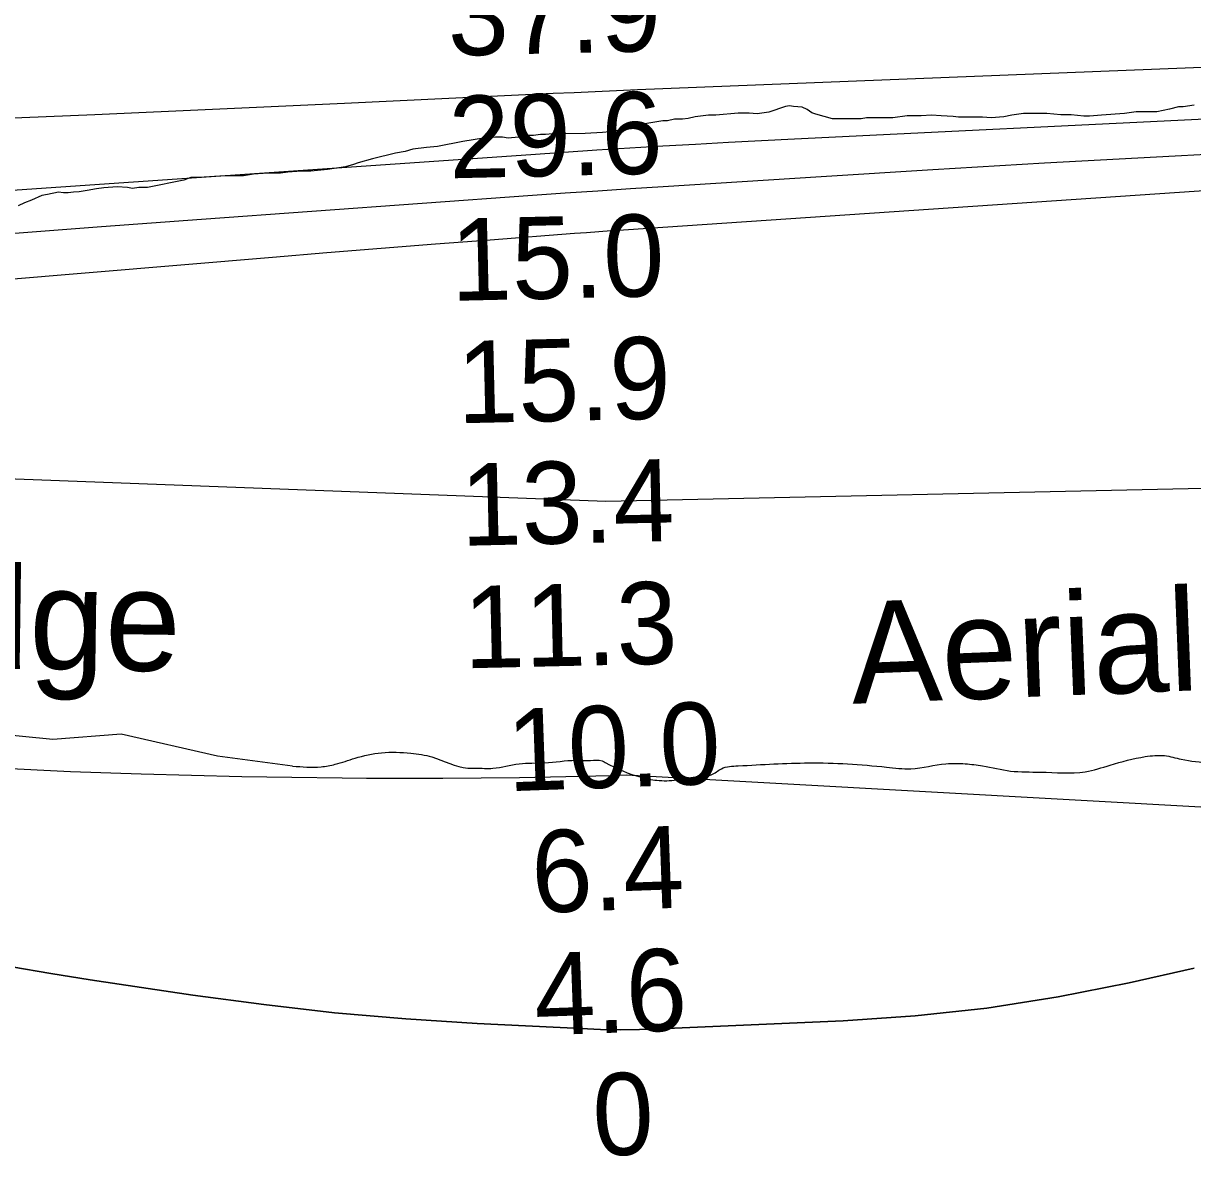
# Model space of a CAD drawing. Extents: x 3279314 to 3317160, y 734079 to 759431.
# Drawn here: x 3293062 to 3294016, y 753887 to 754811 of the extents above; entities that cross this region are included whole.
import ezdxf

# ---------------------------------------------------------------- set-up
doc = ezdxf.new("R2010")
doc.units = 0
for name, color, linetype in [('V-RIVR-EDGE', 7, 'Continuous'), ('V-RIVR-IDEN', 7, 'Continuous'), ('V-RIVR-RANG', 7, 'Continuous'), ('V-SITE-VEGE', 7, 'Continuous'), ('V-TOPO-DPTH', 7, 'Continuous'), ('V-TOPO-MAJR', 7, 'Continuous'), ('V-TOPO-MINR', 7, 'Continuous'), ('V-TOPO-WATR', 7, 'Continuous')]:
    doc.layers.add(name, color=color, linetype=linetype)

msp = doc.modelspace()

# ---------------------------------------------------------------- linework, layer by layer
at = {"layer": 'V-RIVR-EDGE'}
msp.add_lwpolyline([(3293281.71, 754205.29), (3293220.44, 754213.27), (3293141.8, 754231.28), (3293086.15, 754227.07), (3293039.22, 754231.54), (3293023.55, 754224.62), (3292984.87, 754227.76)], dxfattribs=at)
msp.add_spline([(3293281.71, 754205.29), (3293304.9, 754204.73), (3293316.51, 754206.77), (3293332.69, 754211.71), (3293354.25, 754216.21), (3293378.29, 754215.74), (3293395.28, 754212.8), (3293424.69, 754203.6), (3293431.32, 754203.59), (3293445, 754203.55), (3293466.56, 754207.23), (3293487.28, 754208.01), (3293512.57, 754210.02), (3293524.59, 754209.99), (3293534.12, 754209.55), (3293536.61, 754208.3), (3293566.01, 754196.21), (3293578.85, 754193.69), (3293595.02, 754194.06), (3293610.36, 754196.51), (3293617.82, 754196.91), (3293623.21, 754198.14), (3293631.51, 754203.09), (3293645.2, 754205.55), (3293702.82, 754207.89), (3293766.22, 754204.42), (3293786.11, 754203.13), (3293814.72, 754207.2), (3293830.47, 754207.16), (3293844.56, 754205.47), (3293867.35, 754201.27), (3293891.8, 754200.38), (3293928.28, 754200.7), (3293948.6, 754206.04), (3293977.22, 754213.01), (3293992.97, 754213.8), (3294006.64, 754210.87), (3294029.84, 754207.5), (3294051.8, 754203.3), (3294070.86, 754201.18), (3294085.78, 754202.38), (3294119.37, 754207.69), (3294144.66, 754208.87), (3294170.36, 754208.81), (3294219.67, 754205.78), (3294271.05, 754199.44), (3294295.92, 754199.38), (3294324.11, 754199.31), (3294358.51, 754200.05), (3294410.74, 754201.17), (3294434.79, 754204.42), (3294458.41, 754204.78), (3294505.66, 754203), (3294542.96, 754200.84), (3294574.04, 754197.86), (3294601.8, 754193.65), (3294624.16, 754188.2), (3294675.12, 754177.3), (3294687.96, 754175.61), (3294716.15, 754175.96), (3294762.56, 754172.94), (3294794.89, 754171.62), (3294823.9, 754169.47), (3294859.53, 754165.24), (3294921.7, 754160.53), (3294939.93, 754160.48), (3294972.68, 754160.4), (3294992.57, 754161.18), (3295001.28, 754160.74), (3295013.29, 754159.47), (3295028.62, 754155.7), (3295046.02, 754154), (3295053.9, 754152.32), (3295065.08, 754151.05), (3295082.07, 754149.77), (3295103.21, 754149.3), (3295132.64, 754148.81), (3295169.94, 754147.89), (3295218.02, 754146.12), (3295240.81, 754143.57), (3295255.73, 754143.12), (3295278.11, 754142.65), (3295292.2, 754143.86), (3295311.27, 754143.81), (3295334.47, 754141.27), (3295360.58, 754140.38), (3295391.66, 754135.32), (3295427.71, 754132.75), (3295477.02, 754126.41), (3295504.37, 754125.93), (3295540.43, 754124.18), (3295575.65, 754120.78), (3295611.71, 754118.2), (3295644.02, 754113.15), (3295670.13, 754111.84), (3295691.27, 754112.62), (3295707.44, 754111.75), (3295826.78, 754099.02), (3295880.65, 754096.81), (3295922.51, 754093.39), (3295953.59, 754090.83), (3295978.88, 754092.01), (3296014.93, 754091.51), (3296046.43, 754089.36), (3296114.81, 754085.46), (3296141.74, 754082.9), (3296176.97, 754079.09), (3296196.45, 754078.62), (3296208.05, 754076.11), (3296222.13, 754073.59), (3296244.93, 754073.53), (3296267.72, 754072.64), (3296290.11, 754073.42), (3296326.17, 754075.82), (3296363.06, 754075.31), (3296388.76, 754076.49), (3296411.97, 754073.94), (3296433.1, 754070.16), (3296450.5, 754069.29), (3296473.7, 754065.5), (3296489.86, 754063.8), (3296513.07, 754062.92), (3296583.53, 754059.84), (3296607.15, 754058.13), (3296635.74, 754056.4), (3296665.58, 754052.18), (3296701.21, 754047.12), (3296727.31, 754041.25), (3296777.44, 754032.01), (3296808.92, 754026.13), (3296866.93, 754016.45), (3296900.9, 754008.91), (3296921.2, 754005.95), (3296946.47, 754001.75), (3296962.22, 753998.81), (3296981.69, 753996.69), (3297015.25, 753989.56), (3297038.45, 753986.18), (3297060.4, 753979.5), (3297073.66, 753978.22), (3297082.78, 753978.61), (3297104.74, 753976.9), (3297128.36, 753972.28), (3297154.45, 753964.34), (3297178.48, 753961.8), (3297199.2, 753959.67), (3297212.46, 753955.91), (3297226.55, 753956.7), (3297248.93, 753954.58), (3297265.92, 753953.29), (3297289.96, 753951.99), (3297319.38, 753949.01), (3297353.77, 753945.61), (3297396.86, 753939.7), (3297451.98, 753934.59), (3297476.84, 753932.87), (3297501.29, 753931.98), (3297516.22, 753931.95), (3297544.4, 753931.46), (3297567.61, 753930.99), (3297601.18, 753930.49), (3297637.24, 753930.41), (3297700.24, 753930.66), (3297736.3, 753930.16), (3297770.29, 753928.83), (3297795.15, 753927.53), (3297817.12, 753925.82), (3297839.91, 753925.34), (3297868.51, 753924.44), (3297944.76, 753919.28), (3297982.89, 753916.7), (3298011.9, 753917.04), (3298035.11, 753917.82), (3298050.05, 753922.34), (3298060.42, 753928.12), (3298073.3, 753937.62), (3298082.85, 753947.96), (3298089.91, 753952.91), (3298096.97, 753957.87), (3298106.51, 753959.5), (3298127.65, 753962.35), (3298145.9, 753966.45), (3298163.32, 753971.38), (3298184.08, 753982.94), (3298199.84, 753988.7), (3298218.09, 753993.21), (3298234.68, 753997.32), (3298252.5, 753998.93), (3298270.74, 754000.13), (3298278.63, 754002.18), (3298286.92, 754004.65), (3298298.53, 754007.52), (3298310.56, 754009.15), (3298318.03, 754015.35), (3298328, 754023.2), (3298341.29, 754035.6), (3298360.8, 754045.5), (3298377.81, 754050.85), (3298414.29, 754056.14)], degree=3, dxfattribs=at)
at = {"layer": 'V-SITE-VEGE'}
for p, q in [((3293683.84, 754743.43), (3293670.28, 754738.8)), ((3293687.08, 754744.1), (3293683.84, 754743.43)), ((3293690.32, 754743.48), (3293687.08, 754744.1)), ((3293697.44, 754742.89), (3293690.32, 754743.48)), ((3293701.34, 754740.97), (3293697.44, 754742.89)), ((3293705.24, 754738.41), (3293701.34, 754740.97)), ((3293997.14, 754741.24), (3293986.8, 754739.23)), ((3294004.25, 754743.24), (3293997.14, 754741.24)), ((3294008.13, 754743.27), (3294004.25, 754743.24)), ((3294017.18, 754744.63), (3294008.13, 754743.27)), ((3293583.6, 754731.68), (3293567.44, 754728.97)), ((3293587.49, 754731.71), (3293583.6, 754731.68)), ((3293593.3, 754733.05), (3293587.49, 754731.71)), ((3293599.78, 754733.09), (3293593.3, 754733.05)), ((3293604.3, 754733.78), (3293599.78, 754733.09)), ((3293610.12, 754735.11), (3293604.3, 754733.78)), ((3293621.11, 754736.49), (3293610.12, 754735.11)), ((3293626.94, 754736.53), (3293621.11, 754736.49)), ((3293645.05, 754737.96), (3293626.94, 754736.53)), ((3293654.11, 754738.03), (3293645.05, 754737.96)), ((3293660.59, 754737.43), (3293654.11, 754738.03)), ((3293664.47, 754738.11), (3293660.59, 754737.43)), ((3293670.28, 754738.8), (3293664.47, 754738.11)), ((3293708.49, 754737.14), (3293705.24, 754738.41)), ((3293722.11, 754733.36), (3293708.49, 754737.14)), ((3293745.41, 754733.53), (3293722.11, 754733.36)), ((3293749.94, 754734.22), (3293745.41, 754733.53)), ((3293771.3, 754734.38), (3293749.94, 754734.22)), ((3293782.94, 754735.76), (3293771.3, 754734.38)), ((3293794.59, 754735.85), (3293782.94, 754735.76)), ((3293803, 754736.56), (3293794.59, 754735.85)), ((3293810.77, 754735.97), (3293803, 754736.56)), ((3293820.48, 754735.39), (3293810.77, 754735.97)), ((3293825.02, 754734.78), (3293820.48, 754735.39)), ((3293844.43, 754734.93), (3293825.02, 754734.78)), ((3293851.56, 754734.33), (3293844.43, 754734.93)), ((3293861.91, 754735.05), (3293851.56, 754734.33)), ((3293868.37, 754736.4), (3293861.91, 754735.05)), ((3293878.07, 754737.77), (3293868.37, 754736.4)), ((3293896.84, 754737.91), (3293878.07, 754737.77)), ((3293908.5, 754736.7), (3293896.84, 754737.91)), ((3293916.92, 754736.76), (3293908.5, 754736.7)), ((3293927.28, 754735.55), (3293916.92, 754736.76)), ((3293931.81, 754735.58), (3293927.28, 754735.55)), ((3293938.28, 754736.28), (3293931.81, 754735.58)), ((3293941.51, 754736.3), (3293938.28, 754736.28)), ((3293960.27, 754737.73), (3293941.51, 754736.3)), ((3293969.97, 754739.1), (3293960.27, 754737.73)), ((3293986.8, 754739.23), (3293969.97, 754739.1)), ((3293520.25, 754721.49), (3293493.71, 754721.3)), ((3293534.48, 754722.25), (3293520.25, 754721.49)), ((3293540.3, 754722.94), (3293534.48, 754722.25)), ((3293543.54, 754722.96), (3293540.3, 754722.94)), ((3293550, 754724.95), (3293543.54, 754722.96)), ((3293553.23, 754725.63), (3293550, 754724.95)), ((3293557.1, 754726.95), (3293553.23, 754725.63)), ((3293567.44, 754728.97), (3293557.1, 754726.95)), ((3293420.62, 754714.92), (3293399.93, 754710.88)), ((3293437.43, 754717.64), (3293420.62, 754714.92)), ((3293447.13, 754718.36), (3293437.43, 754717.64)), ((3293452.96, 754718.4), (3293447.13, 754718.36)), ((3293457.49, 754717.79), (3293452.96, 754718.4)), ((3293465.9, 754718.5), (3293457.49, 754717.79)), ((3293473.66, 754719.85), (3293465.9, 754718.5)), ((3293478.19, 754719.88), (3293473.66, 754719.85)), ((3293484.01, 754720.58), (3293478.19, 754719.88)), ((3293487.89, 754720.6), (3293484.01, 754720.58)), ((3293493.71, 754721.3), (3293487.89, 754720.6)), ((3293365.67, 754705.45), (3293346.93, 754700.78)), ((3293373.43, 754706.8), (3293365.67, 754705.45)), ((3293379.88, 754708.79), (3293373.43, 754706.8)), ((3293390.88, 754710.17), (3293379.88, 754708.79)), ((3293399.93, 754710.88), (3293390.88, 754710.17)), ((3293324.98, 754694.14), (3293310.1, 754692.09)), ((3293331.43, 754696.13), (3293324.98, 754694.14)), ((3293335.31, 754697.46), (3293331.43, 754696.13)), ((3293346.93, 754700.78), (3293335.31, 754697.46)), ((3293193.01, 754683.44), (3293163.28, 754677.4)), ((3293198.82, 754685.43), (3293193.01, 754683.44)), ((3293205.29, 754685.48), (3293198.82, 754685.43)), ((3293226.64, 754686.93), (3293205.29, 754685.48)), ((3293241.53, 754687.05), (3293226.64, 754686.93)), ((3293249.94, 754688.4), (3293241.53, 754687.05)), ((3293261.58, 754689.14), (3293249.94, 754688.4)), ((3293271.94, 754689.21), (3293261.58, 754689.14)), ((3293277.76, 754689.9), (3293271.94, 754689.21)), ((3293288.75, 754690.64), (3293277.76, 754689.9)), ((3293296.52, 754690.69), (3293288.75, 754690.64)), ((3293310.1, 754692.09), (3293296.52, 754690.69)), ((3293107.64, 754673.74), (3293103.11, 754673.71)), ((3293114.11, 754675.09), (3293107.64, 754673.74)), ((3293121.86, 754676.44), (3293114.11, 754675.09)), ((3293127.68, 754677.13), (3293121.86, 754676.44)), ((3293138.68, 754677.86), (3293127.68, 754677.13)), ((3293147.1, 754677.28), (3293138.68, 754677.86)), ((3293150.99, 754676.66), (3293147.1, 754677.28)), ((3293156.16, 754677.34), (3293150.99, 754676.66)), ((3293163.28, 754677.4), (3293156.16, 754677.34)), ((3293063.05, 754664.99), (3293057.89, 754662.37)), ((3293068.86, 754666.98), (3293063.05, 754664.99)), ((3293077.24, 754670.93), (3293068.86, 754666.98)), ((3293081.77, 754671.61), (3293077.24, 754670.93)), ((3293090.81, 754673.62), (3293081.77, 754671.61)), ((3293094.7, 754673), (3293090.81, 754673.62)), ((3293098.59, 754673.03), (3293094.7, 754673)), ((3293103.11, 754673.71), (3293098.59, 754673.03))]:
    msp.add_line(p, q, dxfattribs=at)
at = {"layer": 'V-TOPO-DPTH'}
for p, q in [((3293537.23, 754421.24), (3292727.51, 754451.88)), ((3294265.33, 754436.96), (3293537.23, 754421.24))]:
    msp.add_line(p, q, dxfattribs=at)
for points in [[(3294017.12, 754040.33), (3293964.11, 754028.42), (3293906.26, 754017.02), (3293848.13, 754007.7), (3293789.59, 754001.5), (3293730.78, 753997.36), (3293580.74, 753990.84), (3293564.77, 753990.37), (3293548.81, 753990.2), (3293532.84, 753990.48), (3293516.88, 753991.06), (3293432.28, 753995.35), (3293374.1, 753999.15), (3293316.03, 754004.08), (3293258.13, 754010.72), (3293200.35, 754018.49), (3293116.48, 754031.01), (3293084.53, 754036.1), (3293052.65, 754041.59)], [(3293052.65, 754041.59), (3293084.53, 754036.1), (3293116.48, 754031.01), (3293200.35, 754018.49), (3293258.13, 754010.72), (3293316.03, 754004.08), (3293374.1, 753999.15), (3293432.28, 753995.35), (3293516.88, 753991.06), (3293532.84, 753990.48), (3293548.81, 753990.2), (3293564.77, 753990.37), (3293580.74, 753990.84), (3293730.78, 753997.36), (3293789.59, 754001.5), (3293848.13, 754007.7), (3293906.26, 754017.02), (3293964.11, 754028.42), (3294017.12, 754040.33)]]:
    msp.add_lwpolyline(points, dxfattribs=at)
at = {"layer": 'V-TOPO-MAJR'}
for p, q in [((3294244.25, 754743.77), (3293691.11, 754716.88)), ((3293610.48, 754712.62), (3293583.61, 754711.07)), ((3293637.35, 754714.12), (3293610.48, 754712.62)), ((3293664.23, 754715.53), (3293637.35, 754714.12)), ((3293691.11, 754716.88), (3293664.23, 754715.53)), ((3293476.17, 754704.16), (3292716.76, 754651.59)), ((3293503.02, 754705.98), (3293476.17, 754704.16)), ((3293529.88, 754707.74), (3293503.02, 754705.98)), ((3293556.74, 754709.43), (3293529.88, 754707.74)), ((3293583.61, 754711.07), (3293556.74, 754709.43))]:
    msp.add_line(p, q, dxfattribs=at)
at = {"layer": 'V-TOPO-MINR'}
for p, q in [((3294077.3, 754777.53), (3293563.08, 754756.97)), ((3293494.22, 754753.97), (3293324.12, 754745.92)), ((3293511.43, 754754.76), (3293494.22, 754753.97)), ((3293528.65, 754755.53), (3293511.43, 754754.76)), ((3293545.86, 754756.26), (3293528.65, 754755.53)), ((3293563.08, 754756.97), (3293545.86, 754756.26)), ((3293222.29, 754741.25), (3293120.46, 754736.77)), ((3293324.12, 754745.92), (3293222.29, 754741.25)), ((3293120.46, 754736.77), (3293018.61, 754732.57)), ((3294077.49, 754707.06), (3293986.33, 754702.26)), ((3293895.18, 754697.23), (3293804.05, 754691.85)), ((3293986.33, 754702.26), (3293895.18, 754697.23)), ((3293712.94, 754686.23), (3293584.1, 754678.04)), ((3293804.05, 754691.85), (3293712.94, 754686.23)), ((3293530.73, 754674.52), (3293504.06, 754672.67)), ((3293557.41, 754676.3), (3293530.73, 754674.52)), ((3294046.08, 754676.05), (3293551.64, 754642.63)), ((3293584.1, 754678.04), (3293557.41, 754676.3)), ((3293477.39, 754670.77), (3293207.41, 754651.19)), ((3293504.06, 754672.67), (3293477.39, 754670.77)), ((3293125.96, 754645.19), (3293044.51, 754639.07)), ((3293207.41, 754651.19), (3293125.96, 754645.19)), ((3293511.54, 754639.76), (3293442.79, 754634.55)), ((3293521.56, 754640.51), (3293511.54, 754639.76)), ((3293531.59, 754641.24), (3293521.56, 754640.51)), ((3293541.61, 754641.94), (3293531.59, 754641.24)), ((3293551.64, 754642.63), (3293541.61, 754641.94)), ((3293354.01, 754627.65), (3293309.63, 754624.06)), ((3293398.4, 754631.13), (3293354.01, 754627.65)), ((3293442.79, 754634.55), (3293398.4, 754631.13)), ((3293265.26, 754620.41), (3292797.42, 754581.3)), ((3293309.63, 754624.06), (3293265.26, 754620.41)), ((3293537.23, 754421.24), (3292727.51, 754451.88)), ((3294265.33, 754436.96), (3293537.23, 754421.24)), ((3293100.51, 754200.67), (3293039.61, 754203.53)), ((3293158.12, 754198.73), (3293100.51, 754200.67)), ((3293199.15, 754197.52), (3293158.12, 754198.73)), ((3293240.18, 754196.52), (3293199.15, 754197.52)), ((3293529.19, 754196.98), (3293516.92, 754196.67)), ((3293541.46, 754197.4), (3293529.19, 754196.98)), ((3293553.73, 754197.88), (3293541.46, 754197.4)), ((3294241.8, 754159.45), (3293553.73, 754197.88)), ((3293281.22, 754195.86), (3293240.18, 754196.52)), ((3293322.27, 754195.41), (3293281.22, 754195.86)), ((3293341.94, 754195.28), (3293322.27, 754195.41)), ((3293373.15, 754195.17), (3293341.94, 754195.28)), ((3293404.36, 754195.21), (3293373.15, 754195.17)), ((3293435.57, 754195.45), (3293404.36, 754195.21)), ((3293466.78, 754195.83), (3293435.57, 754195.45)), ((3293504.65, 754196.42), (3293466.78, 754195.83)), ((3293516.92, 754196.67), (3293504.65, 754196.42))]:
    msp.add_line(p, q, dxfattribs=at)
at = {"layer": 'V-TOPO-WATR'}
msp.add_lwpolyline([(3294017.12, 754040.33), (3293964.11, 754028.42), (3293906.26, 754017.02), (3293848.13, 754007.7), (3293789.59, 754001.5), (3293730.78, 753997.36), (3293580.74, 753990.84), (3293564.77, 753990.37), (3293548.81, 753990.2), (3293532.84, 753990.48), (3293516.88, 753991.06), (3293432.28, 753995.35), (3293374.1, 753999.15), (3293316.03, 754004.08), (3293258.13, 754010.72), (3293200.35, 754018.49), (3293116.48, 754031.01), (3293084.53, 754036.1), (3293052.65, 754041.59)], dxfattribs=at)

# ---------------------------------------------------------------- texts
at = {"layer": 'V-RIVR-IDEN'}
for s, rotation, p in [(' Edge', 359.22316, (3292899.93, 754286.56)), ('Aerial ', 2.2605, (3293738.48, 754256.08))]:
    msp.add_text(s, height=83, rotation=rotation, dxfattribs=at).set_placement(p)
at = {"layer": 'V-RIVR-RANG'}
for s, rotation, p in [('37.9', 1.32833, (3293408.81, 754784.86)), ('29.6', 1.32833, (3293409.79, 754684.86)), ('15.0', 1.32833, (3293411.3, 754584.87)), ('15.9', 1.32833, (3293416.51, 754484.96)), ('13.4', 1.32833, (3293419.34, 754385)), ('11.3', 1.32833, (3293421.91, 754285.03)), ('10.0', 2.068, (3293457.64, 754184.73)), ('6.4', 2.068, (3293477.6, 754085.39)), ('4.6', 2.068, (3293479.91, 753985.41)), ('0', 2.068, (3293527.55, 753887.07))]:
    msp.add_text(s, height=67, rotation=rotation, dxfattribs=at).set_placement(p)

doc.saveas('drawing.dxf')
